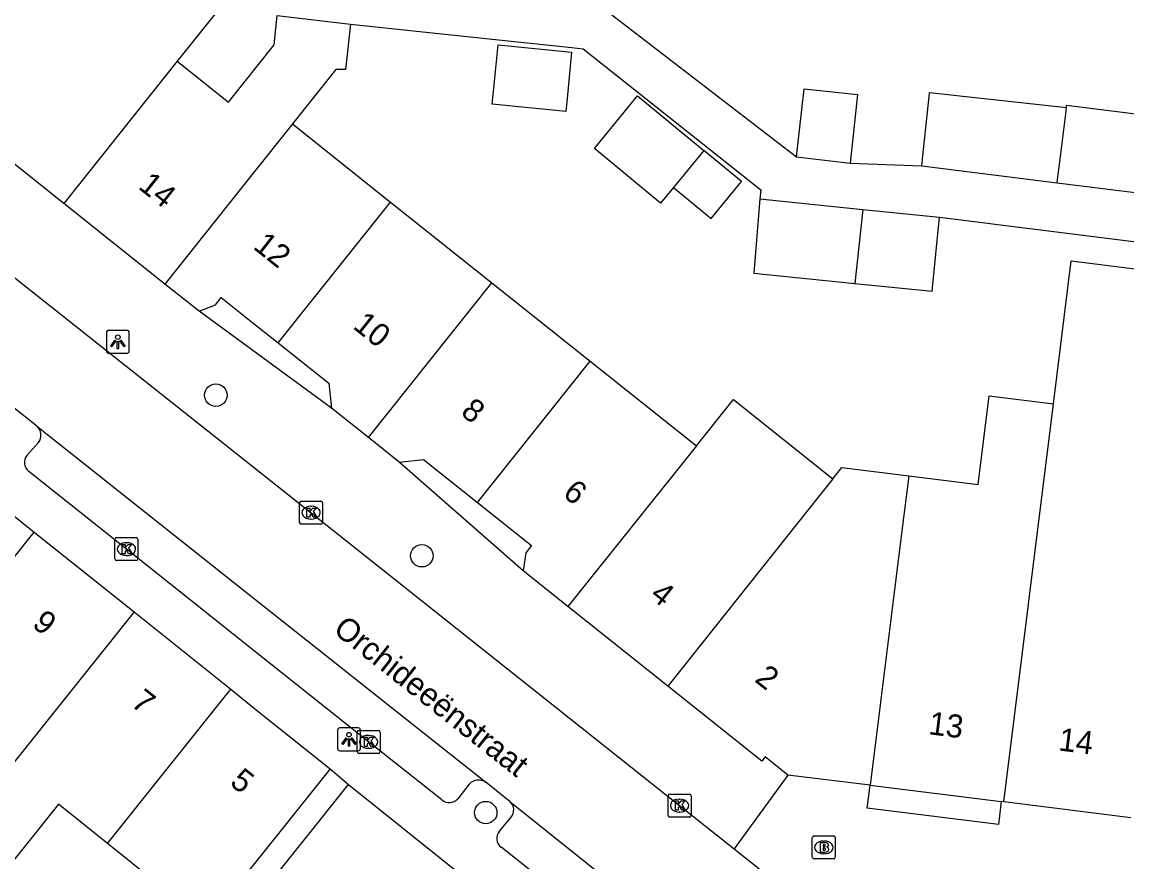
# Model space of a CAD drawing. Extents: x 161696 to 162377, y 380761 to 381673.
# Drawn here: x 161989.87 to 162038.01, y 381349.25 to 381385.82 of the extents above; entities that cross this region are included whole.
import ezdxf

# ---------------------------------------------------------------- set-up
doc = ezdxf.new("R2010")
doc.units = 0
for name, color, linetype in [('IMGEO_Boom', 7, 'Continuous'), ('IMGEO_Brandkraan', 7, 'Continuous'), ('IMGEO_Kolk', 7, 'Continuous'), ('IMGEO_Lichtpunt', 7, 'Continuous'), ('IMGEO_Openbare_ruimte_label', 7, 'Continuous'), ('IMGEO_Pand', 7, 'Continuous'), ('IMGEO_Pand_nummerreeks', 7, 'Continuous'), ('IMGEO_Rijbaan_lokaal_open', 7, 'Continuous'), ('IMGEO_Voetpad_open', 7, 'Continuous')]:
    doc.layers.add(name, color=color, linetype=linetype)

msp = doc.modelspace()

# ---------------------------------------------------------------- linework, layer by layer
at = {"layer": 'IMGEO_Boom'}
for centre in [(161998.312, 381369.573), (162007.286, 381362.584), (162010.069, 381351.398)]:
    msp.add_circle(centre, 0.489, dxfattribs=at)
at = {"layer": 'IMGEO_Brandkraan'}
for p, q in [((162024.3, 381349.456), (162024.3, 381350.308)), ((162024.375, 381350.382), (162025.227, 381350.382)), ((162025.301, 381350.308), (162025.301, 381349.456)), ((162024.788, 381350.162), (162024.813, 381350.162)), ((162025.227, 381349.382), (162024.375, 381349.382)), ((162024.811, 381349.602), (162024.786, 381349.602))]:
    msp.add_line(p, q, dxfattribs=at)
for points in [[(162024.3, 381349.456), (162024.3, 381350.308)], [(162024.375, 381350.382), (162025.227, 381350.382)], [(162025.301, 381350.308), (162025.301, 381349.456)], [(162024.648, 381350.082), (162024.648, 381349.682), (162024.861, 381349.682)], [(162024.879, 381350.082), (162024.648, 381350.082)], [(162024.827, 381350.001), (162024.773, 381350.001), (162024.773, 381349.925)], [(162024.773, 381349.925), (162024.826, 381349.925)], [(162024.835, 381349.849), (162024.773, 381349.849), (162024.773, 381349.768)], [(162024.773, 381349.768), (162024.835, 381349.768)], [(162025.227, 381349.382), (162024.375, 381349.382)]]:
    msp.add_lwpolyline(points, dxfattribs=at)
for centre, radius, start, end in [((162024.377, 381350.306), 0.0765, 91.552, 178.448), ((162024.377, 381350.306), 0.0765, 91.552, 178.448), ((162025.225, 381350.306), 0.0765, 1.552, 88.448), ((162025.225, 381350.306), 0.0765, 1.552, 88.448), ((162024.828, 381349.963), 0.0379, 267.8285, 90.9355), ((162024.836, 381349.808), 0.0404, 269.8759, 90.5077), ((162024.883, 381349.937), 0.145, 59.4692, 91.5367), ((162024.908, 381349.984), 0.0922, 285.5137, 58.1501), ((162024.913, 381349.792), 0.105, 301.3115, 78.989), ((162024.377, 381349.458), 0.0765, 181.552, 268.448), ((162024.377, 381349.458), 0.0765, 181.552, 268.448), ((162024.867, 381349.933), 0.251, 268.6676, 293.5347), ((162025.225, 381349.458), 0.0765, 271.552, 358.448), ((162025.225, 381349.458), 0.0765, 271.552, 358.448)]:
    msp.add_arc(centre, radius, start, end, dxfattribs=at)
for centre, major_axis, ratio, start_param, end_param in [((162024.787, 381349.882), (-0.387, 0.002), 0.722429, 4.712389, 7.853982), ((162024.812, 381349.882), (-0.39, 0.002), 0.717154, 1.570796, 4.712389)]:
    msp.add_ellipse(centre, major_axis=major_axis, ratio=ratio, start_param=start_param, end_param=end_param, dxfattribs=at)
at = {"layer": 'IMGEO_Kolk'}
for p, q in [((162001.96, 381364.032), (162001.96, 381364.884)), ((162002.035, 381364.958), (162002.887, 381364.958)), ((162002.448, 381364.738), (162002.473, 381364.738)), ((162002.961, 381364.884), (162002.961, 381364.032)), ((162002.471, 381364.178), (162002.446, 381364.178)), ((162002.887, 381363.958), (162002.035, 381363.958)), ((161993.914, 381362.445), (161993.914, 381363.297)), ((161993.989, 381363.371), (161994.841, 381363.371)), ((161994.915, 381363.297), (161994.915, 381362.445)), ((161994.402, 381363.151), (161994.427, 381363.151)), ((161994.841, 381362.371), (161993.989, 381362.371)), ((161994.425, 381362.591), (161994.4, 381362.591)), ((162004.465, 381354.053), (162004.465, 381354.905)), ((162004.54, 381354.979), (162005.392, 381354.979)), ((162004.953, 381354.759), (162004.978, 381354.759)), ((162005.466, 381354.905), (162005.466, 381354.053)), ((162004.976, 381354.199), (162004.951, 381354.199)), ((162005.392, 381353.979), (162004.54, 381353.979)), ((162018.091, 381352.205), (162018.943, 381352.205)), ((162018.016, 381351.279), (162018.016, 381352.131)), ((162018.504, 381351.985), (162018.529, 381351.985)), ((162019.017, 381352.131), (162019.017, 381351.279)), ((162018.943, 381351.205), (162018.091, 381351.205)), ((162018.527, 381351.425), (162018.502, 381351.425))]:
    msp.add_line(p, q, dxfattribs=at)
for points in [[(162001.96, 381364.032), (162001.96, 381364.884)], [(162002.035, 381364.958), (162002.887, 381364.958)], [(162002.281, 381364.658), (162002.404, 381364.658), (162002.404, 381364.507), (162002.534, 381364.658), (162002.698, 381364.658), (162002.552, 381364.507), (162002.705, 381364.258), (162002.553, 381364.258), (162002.468, 381364.422), (162002.404, 381364.355), (162002.404, 381364.258), (162002.281, 381364.258), (162002.281, 381364.658)], [(162002.961, 381364.884), (162002.961, 381364.032)], [(162002.887, 381363.958), (162002.035, 381363.958)], [(161993.914, 381362.445), (161993.914, 381363.297)], [(161993.989, 381363.371), (161994.841, 381363.371)], [(161994.915, 381363.297), (161994.915, 381362.445)], [(161994.235, 381363.071), (161994.358, 381363.071), (161994.358, 381362.92), (161994.488, 381363.071), (161994.652, 381363.071), (161994.506, 381362.92), (161994.659, 381362.671), (161994.507, 381362.671), (161994.422, 381362.835), (161994.358, 381362.768), (161994.358, 381362.671), (161994.235, 381362.671), (161994.235, 381363.071)], [(161994.841, 381362.371), (161993.989, 381362.371)], [(162004.465, 381354.053), (162004.465, 381354.905)], [(162004.54, 381354.979), (162005.392, 381354.979)], [(162004.786, 381354.679), (162004.909, 381354.679), (162004.909, 381354.528), (162005.039, 381354.679), (162005.203, 381354.679), (162005.057, 381354.528), (162005.21, 381354.279), (162005.058, 381354.279), (162004.973, 381354.443), (162004.909, 381354.376), (162004.909, 381354.279), (162004.786, 381354.279), (162004.786, 381354.679)], [(162005.466, 381354.905), (162005.466, 381354.053)], [(162005.392, 381353.979), (162004.54, 381353.979)], [(162018.091, 381352.205), (162018.943, 381352.205)], [(162018.016, 381351.279), (162018.016, 381352.131)], [(162018.337, 381351.905), (162018.46, 381351.905), (162018.46, 381351.754), (162018.59, 381351.905), (162018.754, 381351.905), (162018.608, 381351.754), (162018.761, 381351.505), (162018.609, 381351.505), (162018.524, 381351.669), (162018.46, 381351.602), (162018.46, 381351.505), (162018.337, 381351.505), (162018.337, 381351.905)], [(162019.017, 381352.131), (162019.017, 381351.279)], [(162018.943, 381351.205), (162018.091, 381351.205)]]:
    msp.add_lwpolyline(points, dxfattribs=at)
for centre, start, end in [((162002.037, 381364.882), 91.552, 178.448), ((162002.037, 381364.882), 91.552, 178.448), ((162002.885, 381364.882), 1.552, 88.448), ((162002.885, 381364.882), 1.552, 88.448), ((162002.037, 381364.034), 181.552, 268.448), ((162002.037, 381364.034), 181.552, 268.448), ((162002.885, 381364.034), 271.552, 358.448), ((162002.885, 381364.034), 271.552, 358.448), ((161993.991, 381363.295), 91.552, 178.448), ((161993.991, 381363.295), 91.552, 178.448), ((161994.839, 381363.295), 1.552, 88.448), ((161994.839, 381363.295), 1.552, 88.448), ((161993.991, 381362.447), 181.552, 268.448), ((161993.991, 381362.447), 181.552, 268.448), ((161994.839, 381362.447), 271.552, 358.448), ((161994.839, 381362.447), 271.552, 358.448), ((162004.542, 381354.903), 91.552, 178.448), ((162004.542, 381354.903), 91.552, 178.448), ((162005.39, 381354.903), 1.552, 88.448), ((162005.39, 381354.903), 1.552, 88.448), ((162004.542, 381354.055), 181.552, 268.448), ((162004.542, 381354.055), 181.552, 268.448), ((162005.39, 381354.055), 271.552, 358.448), ((162005.39, 381354.055), 271.552, 358.448), ((162018.093, 381352.129), 91.552, 178.448), ((162018.093, 381352.129), 91.552, 178.448), ((162018.941, 381352.129), 1.552, 88.448), ((162018.941, 381352.129), 1.552, 88.448), ((162018.093, 381351.281), 181.552, 268.448), ((162018.093, 381351.281), 181.552, 268.448), ((162018.941, 381351.281), 271.552, 358.448), ((162018.941, 381351.281), 271.552, 358.448)]:
    msp.add_arc(centre, 0.0765, start, end, dxfattribs=at)
for centre, major_axis, ratio, start_param, end_param in [((162002.447, 381364.458), (-0.387, 0.002), 0.722429, 4.712389, 7.853982), ((162002.472, 381364.458), (-0.39, 0.002), 0.717154, 1.570796, 4.712389), ((161994.401, 381362.871), (-0.387, 0.002), 0.722429, 4.712389, 7.853982), ((161994.426, 381362.871), (-0.39, 0.002), 0.717154, 1.570796, 4.712389), ((162004.952, 381354.479), (-0.387, 0.002), 0.722429, 4.712389, 7.853982), ((162004.977, 381354.479), (-0.39, 0.002), 0.717154, 1.570796, 4.712389), ((162018.503, 381351.705), (-0.387, 0.002), 0.722429, 4.712389, 7.853982), ((162018.528, 381351.705), (-0.39, 0.002), 0.717154, 1.570796, 4.712389)]:
    msp.add_ellipse(centre, major_axis=major_axis, ratio=ratio, start_param=start_param, end_param=end_param, dxfattribs=at)
at = {"layer": 'IMGEO_Lichtpunt'}
for p, q in [((161994.444, 381372.397), (161993.636, 381372.397)), ((161994.444, 381372.397), (161993.636, 381372.397)), ((161993.542, 381372.302), (161993.542, 381371.495)), ((161993.542, 381372.302), (161993.542, 381371.495)), ((161994.538, 381371.495), (161994.538, 381372.302)), ((161994.538, 381371.495), (161994.538, 381372.302)), ((161993.636, 381371.401), (161994.444, 381371.401)), ((161993.636, 381371.401), (161994.444, 381371.401)), ((162004.515, 381355.088), (162003.707, 381355.088)), ((162004.515, 381355.088), (162003.707, 381355.088)), ((162003.613, 381354.993), (162003.613, 381354.186)), ((162003.613, 381354.993), (162003.613, 381354.186)), ((162004.609, 381354.186), (162004.609, 381354.993)), ((162004.609, 381354.186), (162004.609, 381354.993)), ((162003.707, 381354.092), (162004.515, 381354.092)), ((162003.707, 381354.092), (162004.515, 381354.092))]:
    msp.add_line(p, q, dxfattribs=at)
for points in [[(161993.916, 381371.966), (161993.955, 381371.938), (161993.767, 381371.676), (161993.729, 381371.703), (161993.916, 381371.966)], [(161994.018, 381371.918), (161994.065, 381371.918), (161994.065, 381371.596), (161994.018, 381371.596), (161994.018, 381371.918)], [(161994.128, 381371.938), (161994.166, 381371.965), (161994.353, 381371.703), (161994.314, 381371.675), (161994.128, 381371.938)], [(162003.987, 381354.657), (162004.026, 381354.629), (162003.838, 381354.367), (162003.8, 381354.394), (162003.987, 381354.657)], [(162004.089, 381354.609), (162004.136, 381354.609), (162004.136, 381354.287), (162004.089, 381354.287), (162004.089, 381354.609)], [(162004.199, 381354.629), (162004.237, 381354.656), (162004.424, 381354.394), (162004.385, 381354.366), (162004.199, 381354.629)]]:
    msp.add_lwpolyline(points, dxfattribs=at)
for centre in [(161994.041, 381372.1), (162004.112, 381354.791)]:
    msp.add_circle(centre, 0.0994, dxfattribs=at)
for centre, start, end in [((161993.636, 381372.302), 90, 180), ((161993.636, 381372.302), 90, 180), ((161994.444, 381372.302), 0, 90), ((161994.444, 381372.302), 0, 90), ((161993.636, 381371.495), 180, 270), ((161993.636, 381371.495), 180, 270), ((161994.444, 381371.495), 270, 0), ((161994.444, 381371.495), 270, 360), ((162003.707, 381354.993), 90, 180), ((162003.707, 381354.993), 90, 180), ((162004.515, 381354.993), 0, 90), ((162004.515, 381354.993), 0, 90), ((162003.707, 381354.186), 180, 270), ((162003.707, 381354.186), 180, 270), ((162004.515, 381354.186), 270, 0), ((162004.515, 381354.186), 270, 360)]:
    msp.add_arc(centre, 0.0946, start, end, dxfattribs=at)
at = {"layer": 'IMGEO_Pand'}
for points in [[(161991.69, 381377.922), (161984.678, 381383.511), (161985.502, 381390.099)], [(161998.354, 381386.415), (161998.334, 381386.248), (161996.631, 381384.113)], [(161996.631, 381384.113), (161998.861, 381382.335), (162000.848, 381384.828), (162000.987, 381386.106)], [(162000.987, 381386.106), (162004.183, 381385.731)], [(162004.183, 381385.731), (162003.967, 381383.747), (162003.537, 381383.756), (162001.65, 381381.387)], [(162010.409, 381382.803), (162010.605, 381384.823), (162013.807, 381384.513), (162013.611, 381382.492), (162013.556, 381381.928), (162010.354, 381382.239), (162010.409, 381382.803)], [(161996.631, 381384.113), (161991.69, 381377.922)], [(162018.244, 381378.616), (162017.688, 381377.939), (162014.802, 381380.307), (162016.684, 381382.6), (162019.57, 381380.231)], [(162023.617, 381379.958), (162023.837, 381382.019), (162023.944, 381382.911), (162026.271, 381382.663), (162025.953, 381379.673)], [(162029.067, 381379.556), (162029.113, 381379.994), (162029.387, 381382.571), (162029.41, 381382.756), (162035.369, 381382.094)], [(162034.963, 381378.819), (162034.982, 381378.969), (162035.063, 381379.616), (162035.339, 381381.827), (162035.369, 381382.094)], [(162035.369, 381382.094), (162035.381, 381382.2), (162040.822, 381381.513), (162040.79, 381381.146), (162040.496, 381378.382), (162040.469, 381378.131)], [(162001.65, 381381.387), (162001.545, 381381.256), (162000, 381379.316), (161996.092, 381374.414)], [(162001.65, 381381.387), (162005.922, 381377.983)], [(162019.57, 381380.231), (162018.244, 381378.616)], [(162018.244, 381378.616), (162019.891, 381377.264), (162021.218, 381378.879), (162019.57, 381380.231)], [(162023.617, 381379.958), (162025.584, 381379.712), (162025.953, 381379.673)], [(162029.067, 381379.556), (162034.963, 381378.819)], [(162034.963, 381378.819), (162040.469, 381378.131)], [(161996.092, 381374.414), (161991.69, 381377.922)], [(162001.032, 381371.849), (162005.922, 381377.983)], [(162005.922, 381377.983), (162010.333, 381374.467)], [(162022.018, 381378.117), (162021.747, 381374.885), (162026.151, 381374.439)], [(162022.018, 381378.117), (162026.497, 381377.665)], [(162026.497, 381377.665), (162026.151, 381374.439)], [(162026.497, 381377.665), (162029.846, 381377.326)], [(162026.151, 381374.439), (162029.52, 381374.099), (162029.846, 381377.326)], [(162034.803, 381369.197), (162035.577, 381375.42), (162041.121, 381374.73)], [(161997.583, 381373.225), (161996.092, 381374.414)], [(162004.958, 381367.725), (162010.333, 381374.467)], [(162010.333, 381374.467), (162014.618, 381371.052)], [(161997.583, 381373.225), (161998.291, 381373.503), (161998.549, 381373.828), (162000, 381372.672), (162001.032, 381371.849)], [(162001.032, 381371.849), (162003.227, 381370.099), (162003.351, 381369.006)], [(162009.716, 381364.903), (162014.618, 381371.052)], [(162014.618, 381371.052), (162019.247, 381367.362)], [(162028.5, 381366.06), (162031.522, 381365.684), (162032.002, 381369.545), (162034.803, 381369.197)], [(162004.958, 381367.725), (162003.351, 381369.006)], [(162019.247, 381367.362), (162020.862, 381369.388), (162025.192, 381365.937)], [(162032.644, 381351.863), (162034.803, 381369.197)], [(162006.299, 381366.656), (162004.958, 381367.725)], [(161986.055, 381367.091), (161990.401, 381363.615)], [(162019.247, 381367.362), (162013.649, 381360.369)], [(162006.299, 381366.656), (162007.365, 381366.777), (162009.716, 381364.903)], [(162025.192, 381365.937), (162025.579, 381366.423), (162028.5, 381366.06)], [(162025.192, 381365.937), (162024.615, 381365.212), (162018, 381356.901)], [(162028.5, 381366.06), (162028.189, 381363.549), (162026.819, 381352.587)], [(162009.716, 381364.903), (162012.065, 381363.03), (162011.814, 381362.715), (162011.695, 381361.926)], [(161985.005, 381356.869), (161990.401, 381363.615)], [(161990.401, 381363.615), (161994.746, 381360.14)], [(162013.649, 381360.369), (162011.695, 381361.926)], [(162018, 381356.901), (162013.649, 381360.369)], [(161994.746, 381360.14), (161986.617, 381349.977)], [(161994.746, 381360.14), (161998.962, 381356.768)], [(161993.59, 381350.052), (161998.962, 381356.768)], [(161998.962, 381356.768), (162000, 381355.938), (162003.292, 381353.303)], [(162023.234, 381353.033), (162022.245, 381353.821), (162022.097, 381353.635), (162018, 381356.901)], [(162003.292, 381353.303), (162000.168, 381349.4), (162000, 381349.186), (161995.14, 381343.115)], [(161995.735, 381342.172), (161999.997, 381347.495), (162004.092, 381352.624)], [(162004.092, 381352.624), (162008.84, 381348.823)], [(162026.819, 381352.587), (162023.234, 381353.033)], [(162026.819, 381352.587), (162032.535, 381351.876)], [(161993.59, 381350.052), (161991.448, 381351.767), (161988.688, 381348.319), (161986.617, 381349.977)], [(162032.644, 381351.863), (162032.535, 381351.876)], [(162038.184, 381351.173), (162032.644, 381351.863)], [(161995.14, 381343.115), (161992.95, 381344.868), (161995.729, 381348.34), (161993.59, 381350.052)]]:
    msp.add_lwpolyline(points, dxfattribs=at)
at = {"layer": 'IMGEO_Rijbaan_lokaal_open'}
for points in [[(161986.454, 381377.131), (161987.92, 381375.965), (162000, 381366.405), (162002.461, 381364.457), (162018.517, 381351.705), (162020.89, 381349.826)], [(161990.499, 381368.245), (161989.437, 381369.088)], [(161990.499, 381368.245), (162000, 381360.711), (162010.077, 381352.721)], [(162011.136, 381351.869), (162010.077, 381352.721)], [(162011.136, 381351.869), (162021.869, 381343.297)], [(162020.89, 381349.826), (162022.595, 381348.476), (162027.798, 381344.356)]]:
    msp.add_lwpolyline(points, dxfattribs=at)
at = {"layer": 'IMGEO_Voetpad_open'}
for points in [[(162007.3, 381387.258), (162011.525, 381386.739), (162015.3, 381386.343), (162023.617, 381379.958)], [(162004.183, 381385.731), (162010.627, 381385.046), (162013.827, 381384.71), (162014.311, 381384.659), (162022.051, 381378.511), (162022.018, 381378.117)], [(162025.953, 381379.673), (162029.067, 381379.556)], [(162029.846, 381377.326), (162052.767, 381374.449), (162052.623, 381373.299)], [(162003.351, 381369.006), (161997.583, 381373.225)], [(161990.074, 381366.95), (161990.578, 381367.509)], [(162011.695, 381361.926), (162006.299, 381366.656)], [(162008.16, 381351.953), (162004.967, 381354.48), (162000, 381358.431), (161994.415, 381362.873), (161990.156, 381366.257)], [(162003.292, 381353.303), (162004.092, 381352.624)], [(162009.346, 381352.634), (162008.852, 381352.004)], [(162023.234, 381353.033), (162020.89, 381349.826)], [(162032.535, 381351.876), (162032.412, 381350.885), (162026.696, 381351.596), (162026.819, 381352.587)], [(162010.668, 381350.586), (162011.177, 381351.203)], [(162018.624, 381343.621), (162014.179, 381347.173), (162010.747, 381349.889)]]:
    msp.add_lwpolyline(points, dxfattribs=at)
for centre, radius, start, end in [((161990.16, 381367.836), 0.531, 321.9089, 50.3441), ((161990.477, 381366.646), 0.505, 143.0296, 230.4668), ((162009.763, 381352.248), 0.568, 56.365, 137.2093), ((162008.481, 381352.314), 0.483, 228.3142, 320.1158), ((162010.804, 381351.514), 0.486, 320.1306, 46.9149), ((162011.014, 381350.272), 0.467, 137.8372, 235.0957)]:
    msp.add_arc(centre, radius, start, end, dxfattribs=at)

# ---------------------------------------------------------------- texts
at = {"layer": 'IMGEO_Openbare_ruimte_label'}
msp.add_text('Orchideeënstraat', height=1, rotation=321.698, dxfattribs=at).set_placement((162003.373, 381359.266))
at = {"layer": 'IMGEO_Pand_nummerreeks'}
for s, rotation, p in [('14', 321.4457, (161994.888, 381378.597)), ('12', 321.4342, (161999.891, 381375.982)), ('10', 321.4339, (162004.235, 381372.517)), ('8', 321.437, (162008.933, 381368.75)), ('6', 321.437, (162013.379, 381365.205)), ('4', 321.4457, (162017.18, 381360.778)), ('9', 321.3447, (161990.26, 381359.526)), ('2', 321.4457, (162021.744, 381357.139)), ('7', 321.3447, (161994.567, 381356.081)), ('13', 352.9091, (162029.336, 381354.814)), ('14', 352.9048, (162034.996, 381354.11)), ('5', 321.3447, (161998.874, 381352.636))]:
    msp.add_text(s, height=1, rotation=rotation, dxfattribs=at).set_placement(p)

doc.saveas('drawing.dxf')
